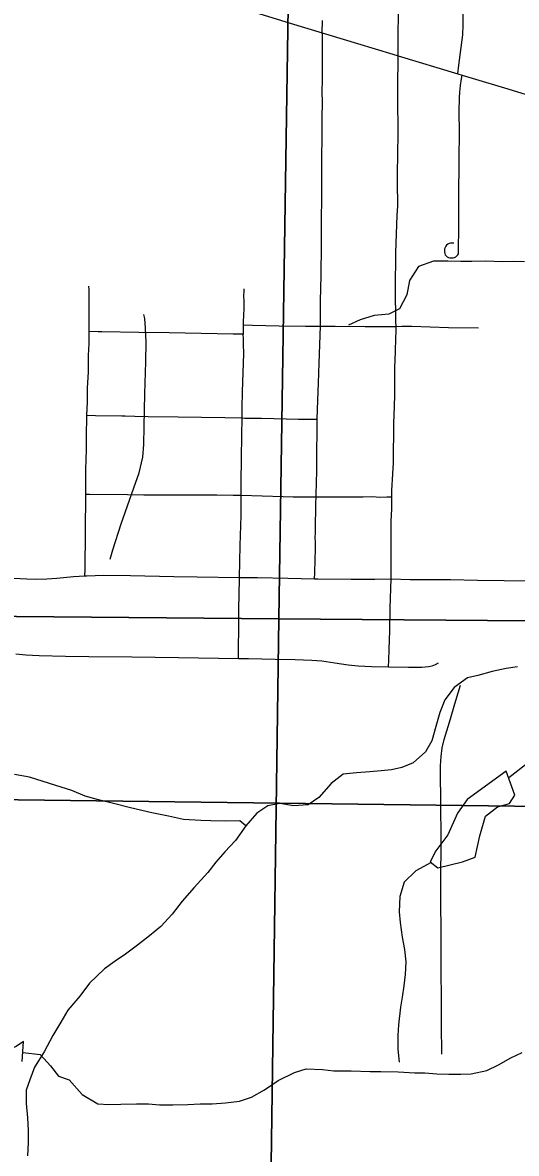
# Model space of a CAD drawing. Extents: x 0 to 34, y 0 to 22.
# Drawn here: x 14.858 to 15.315, y 16.722 to 17.77 of the extents above; entities that cross this region are included whole.
import ezdxf

# ---------------------------------------------------------------- set-up
doc = ezdxf.new("R2010")
doc.units = 0
for name, color, linetype in [('GM_X_City_Street', 7, 'Continuous'), ('GM_X_Minor_Lake', 7, 'Continuous'), ('GM_X_Minor_River', 7, 'Continuous'), ('GM_X_Section', 7, 'Continuous'), ('GM_X_State_Route', 7, 'Continuous'), ('GM_X_Township_Road', 7, 'Continuous')]:
    doc.layers.add(name, color=color, linetype=linetype)

msp = doc.modelspace()

# ---------------------------------------------------------------- linework, layer by layer
at = {"layer": 'GM_X_City_Street'}
for points in [[(15.2056, 17.7393), (15.2056, 17.741), (15.2056, 17.7574), (15.2058, 17.779), (15.2061, 17.8006), (15.2065, 17.8282), (15.207, 17.8749), (15.2071, 17.8869)], [(15.2608, 17.7225), (15.2618, 17.7306), (15.2652, 17.7586), (15.2657, 17.7679), (15.2657, 17.7773), (15.2652, 17.7833), (15.2645, 17.7928), (15.2642, 17.8116), (15.265, 17.8585), (15.2649, 17.8616), (15.2645, 17.8647), (15.2637, 17.8677), (15.2617, 17.8736), (15.2594, 17.8795), (15.2578, 17.8821), (15.2555, 17.8841), (15.2526, 17.8852), (15.2495, 17.8858), (15.237, 17.8867), (15.2151, 17.8868), (15.2106, 17.8868), (15.2071, 17.8869)], [(15.1352, 17.7604), (15.1355, 17.7718)], [(15.128, 17.2546), (15.1283, 17.26), (15.1287, 17.2723), (15.1288, 17.2816), (15.129, 17.2879), (15.1287, 17.2933), (15.1289, 17.2964), (15.129, 17.2996), (15.1293, 17.3243), (15.1294, 17.3305), (15.1298, 17.3461), (15.1301, 17.3522), (15.1302, 17.3554), (15.1302, 17.3585), (15.1301, 17.3614), (15.1301, 17.3645), (15.13, 17.3676), (15.1301, 17.3768), (15.1303, 17.3861), (15.1303, 17.3954), (15.1305, 17.4025), (15.1309, 17.4202), (15.1317, 17.4357), (15.1324, 17.4543), (15.1334, 17.4887), (15.1336, 17.4946), (15.1336, 17.5163), (15.1338, 17.5194), (15.1345, 17.5597), (15.1345, 17.569), (15.1352, 17.6827), (15.1353, 17.6952), (15.1352, 17.7068), (15.1354, 17.716), (15.1355, 17.7282), (15.1355, 17.7375), (15.1355, 17.7492), (15.1353, 17.7589), (15.1352, 17.7604)], [(15.2035, 17.4885), (15.2034, 17.4929), (15.2029, 17.5229), (15.2033, 17.557), (15.2046, 17.5911), (15.2051, 17.6002), (15.2049, 17.6221), (15.2049, 17.6282), (15.2049, 17.6313), (15.2051, 17.6468), (15.2056, 17.6685), (15.2051, 17.6994), (15.2052, 17.7079), (15.2052, 17.7183), (15.2054, 17.7303), (15.2056, 17.7393)], [(15.2569, 17.5657), (15.254, 17.5656), (15.2526, 17.5652), (15.2514, 17.5646), (15.2503, 17.5638), (15.2495, 17.5628), (15.2489, 17.5615), (15.2485, 17.5602), (15.2484, 17.5587), (15.2483, 17.5574), (15.2486, 17.556), (15.2491, 17.5548), (15.25, 17.5537), (15.2509, 17.553), (15.2522, 17.5523), (15.2534, 17.5521), (15.2549, 17.5519), (15.2563, 17.552), (15.2577, 17.5523), (15.2588, 17.5529), (15.2599, 17.5537), (15.2607, 17.5547), (15.2612, 17.5558), (15.2614, 17.5573), (15.2613, 17.5634), (15.2615, 17.5759), (15.2616, 17.6067), (15.262, 17.6441), (15.2622, 17.6681), (15.262, 17.6877), (15.2624, 17.7001), (15.2625, 17.7055), (15.2631, 17.7116), (15.2642, 17.7177), (15.2648, 17.7213)], [(14.9152, 17.2573), (14.9154, 17.2633), (14.916, 17.3329), (14.916, 17.3527), (14.9162, 17.3558), (14.9166, 17.3743), (14.9168, 17.3774), (14.9167, 17.3929), (14.917, 17.3991), (14.9171, 17.402), (14.9171, 17.4062), (14.9177, 17.4183), (14.9177, 17.4311), (14.9187, 17.4463), (14.9187, 17.4616), (14.9192, 17.4725), (14.9192, 17.484), (14.9192, 17.4927), (14.9192, 17.5099), (14.9191, 17.5226), (14.919, 17.5258)], [(15.0575, 17.1808), (15.0575, 17.1854), (15.0578, 17.2139), (15.058, 17.2263), (15.0586, 17.2542), (15.0586, 17.2559), (15.0592, 17.2853), (15.0599, 17.3133), (15.0599, 17.3322), (15.0599, 17.3349), (15.0601, 17.3473), (15.0603, 17.3629), (15.0606, 17.3908), (15.0608, 17.4001), (15.0608, 17.4036), (15.061, 17.4187), (15.0611, 17.4218), (15.0614, 17.4279), (15.0626, 17.4632), (15.0623, 17.4719), (15.0621, 17.4776), (15.062, 17.4805), (15.0621, 17.4815), (15.0621, 17.4835), (15.0621, 17.4866), (15.0622, 17.4899), (15.0622, 17.4927), (15.0627, 17.5051), (15.0628, 17.5113), (15.0626, 17.5173), (15.0627, 17.5204), (15.0627, 17.5234)], [(14.9386, 17.2729), (14.9412, 17.2813), (14.9489, 17.3054), (14.9607, 17.3389), (14.9655, 17.3526), (14.9688, 17.3673), (14.9699, 17.3791), (14.9703, 17.3958), (14.9709, 17.426), (14.9718, 17.4555), (14.972, 17.4737), (14.9714, 17.4869), (14.9707, 17.4958), (14.97, 17.4995)], [(15.0622, 17.4899), (15.0704, 17.4897), (15.0951, 17.4891), (15.1196, 17.4888), (15.1334, 17.4887), (15.1472, 17.4886), (15.175, 17.4884), (15.2027, 17.4884), (15.2035, 17.4885), (15.2089, 17.4886), (15.2181, 17.4887), (15.2521, 17.4875), (15.2798, 17.487)], [(15.1996, 17.3306), (15.1996, 17.3364), (15.2004, 17.3517), (15.2011, 17.362), (15.2011, 17.3733), (15.2014, 17.3874), (15.2015, 17.3987), (15.2021, 17.4143), (15.2025, 17.4251), (15.2025, 17.436), (15.2025, 17.4499), (15.203, 17.4652), (15.203, 17.4683), (15.2032, 17.4743), (15.2035, 17.4867), (15.2035, 17.4885)], [(14.9192, 17.484), (14.9277, 17.4838), (14.9309, 17.4837), (14.9652, 17.4832), (14.9933, 17.4827), (15.0526, 17.4817), (15.0621, 17.4815)], [(14.9171, 17.4062), (14.9252, 17.406), (14.9496, 17.4056), (14.9526, 17.4057), (14.9616, 17.4054), (14.9738, 17.4051), (15.0016, 17.4046), (15.0449, 17.4039), (15.0608, 17.4036), (15.0634, 17.4035), (15.0789, 17.4033), (15.113, 17.4026), (15.1254, 17.4025), (15.1305, 17.4025)], [(14.916, 17.3329), (14.9196, 17.333), (14.9546, 17.3326), (14.97, 17.3325), (15.0374, 17.3323), (15.0527, 17.3322), (15.0589, 17.3322), (15.0599, 17.3322), (15.0989, 17.3307), (15.1081, 17.3306), (15.1294, 17.3305), (15.1327, 17.3305), (15.1483, 17.3305), (15.1621, 17.3305), (15.173, 17.3305), (15.1821, 17.3307), (15.1882, 17.3303), (15.1951, 17.3305), (15.1996, 17.3306)], [(15.1989, 17.2544), (15.1991, 17.2842), (15.1991, 17.2906), (15.1991, 17.3083), (15.1996, 17.3192), (15.1996, 17.3306)], [(15.1966, 17.1731), (15.1968, 17.1793), (15.1971, 17.1889), (15.1976, 17.2068), (15.1981, 17.2275), (15.1989, 17.2544)], [(15.1989, 17.2544), (15.2166, 17.254), (15.2539, 17.2538), (15.2788, 17.2534), (15.3037, 17.2531), (15.3255, 17.2527)], [(14.8512, 17.185), (14.8605, 17.184), (14.8729, 17.1834), (14.8974, 17.183), (14.9188, 17.1827), (14.9588, 17.1821), (15.0019, 17.1815), (15.039, 17.1809), (15.0575, 17.1808), (15.0669, 17.1807), (15.0916, 17.1802), (15.1101, 17.1798), (15.1255, 17.1793), (15.1347, 17.1785), (15.1469, 17.1766), (15.1592, 17.1748), (15.1685, 17.174), (15.1809, 17.1734), (15.1966, 17.1731), (15.215, 17.1728), (15.2274, 17.1728), (15.2337, 17.1732), (15.2368, 17.1738), (15.2399, 17.175), (15.2427, 17.1767)], [(15.246, 16.8141), (15.2457, 16.8414), (15.2454, 16.9153), (15.2451, 16.9675), (15.2452, 17.0184), (15.2449, 17.0414), (15.2447, 17.0811), (15.2452, 17.0898), (15.2463, 17.0978), (15.248, 17.1057), (15.2529, 17.1218), (15.259, 17.1419), (15.2633, 17.156)]]:
    msp.add_lwpolyline(points, dxfattribs=at)
at = {"layer": 'GM_X_Minor_Lake'}
for points in [[(15.3056, 17.0764), (15.2694, 17.05), (15.2603, 17.0375), (15.2515, 17.0174), (15.2404, 17.0026), (15.2351, 16.9923), (15.2423, 16.9866), (15.2651, 16.9922), (15.2769, 16.9967), (15.2811, 17.0165), (15.2865, 17.0347), (15.2975, 17.0434), (15.3086, 17.0464), (15.3135, 17.054)], [(15.3135, 17.054), (15.3056, 17.0764)], [(14.8573, 16.8072), (14.8585, 16.8258), (14.8517, 16.8213), (14.8452, 16.8183), (14.8402, 16.813), (14.8414, 16.808), (14.8463, 16.8065)]]:
    msp.add_lwpolyline(points, dxfattribs=at)
at = {"layer": 'GM_X_Minor_River'}
for points in [[(15.3226, 17.5483), (15.3124, 17.5487), (15.3017, 17.5484), (15.2866, 17.5488), (15.2736, 17.5485), (15.2634, 17.5485), (15.2516, 17.549), (15.2383, 17.549), (15.2243, 17.5438), (15.2159, 17.5309), (15.2135, 17.5176), (15.2067, 17.5047), (15.1968, 17.4998), (15.1831, 17.4984), (15.1702, 17.4946), (15.1595, 17.4897)], [(15.3161, 17.1729), (15.3055, 17.1715), (15.2926, 17.1688), (15.2793, 17.1651), (15.2698, 17.1628), (15.2572, 17.1538), (15.2488, 17.1424), (15.2442, 17.1306), (15.2404, 17.1177), (15.2366, 17.1044), (15.2308, 17.0942), (15.2194, 17.084), (15.2088, 17.0798), (15.1992, 17.0776), (15.1897, 17.0765), (15.1791, 17.0758), (15.1669, 17.0747), (15.1544, 17.0736), (15.1434, 17.0649), (15.1319, 17.052), (15.122, 17.0452), (15.1084, 17.0441), (15.0958, 17.0464), (15.0848, 17.0442), (15.0745, 17.0374), (15.0642, 17.0256), (15.0547, 17.012), (15.0448, 17.0017), (15.0364, 16.9919), (15.0292, 16.9824), (15.0166, 16.9684), (15.0055, 16.9559), (14.996, 16.9438), (14.9857, 16.9324), (14.975, 16.9237), (14.964, 16.915), (14.953, 16.9067), (14.9434, 16.9002), (14.9335, 16.8931), (14.9195, 16.8798), (14.9107, 16.8677), (14.8996, 16.8548), (14.8931, 16.8438), (14.8855, 16.8313), (14.8775, 16.8161), (14.8687, 16.8021), (14.8641, 16.7903), (14.861, 16.7808), (14.861, 16.7683), (14.8621, 16.755), (14.8628, 16.7432), (14.8628, 16.7318), (14.862, 16.72)], [(15.3262, 17.0844), (15.3079, 17.07)], [(15.0644, 17.0258), (15.0589, 17.0302), (15.0456, 17.0299), (15.032, 17.0303), (15.0225, 17.0307), (15.0065, 17.0315), (14.9928, 17.0346), (14.9773, 17.0377), (14.9575, 17.0423), (14.9416, 17.0462), (14.9279, 17.0496), (14.9154, 17.0531), (14.9033, 17.0585), (14.8884, 17.0631), (14.8638, 17.0708), (14.8501, 17.0731)], [(15.236, 16.9916), (15.2218, 16.984), (15.2111, 16.9734), (15.2069, 16.9601), (15.2065, 16.9461), (15.2072, 16.9362), (15.2091, 16.9225), (15.2113, 16.9111), (15.2124, 16.8997), (15.212, 16.8879), (15.2108, 16.8773), (15.2093, 16.867), (15.2077, 16.8575), (15.2058, 16.8412), (15.205, 16.8313), (15.205, 16.8188), (15.2064, 16.8066)], [(14.874, 16.8136), (14.8578, 16.8153)], [(14.874, 16.8136), (14.8835, 16.8033), (14.8907, 16.7938), (14.9006, 16.7903), (14.9127, 16.7766), (14.9271, 16.7682), (14.9374, 16.7674), (14.9484, 16.7678), (14.9632, 16.7681), (14.9742, 16.768), (14.9845, 16.7672), (14.9966, 16.7672), (15.0107, 16.7675), (15.0221, 16.7679), (15.0331, 16.7682), (15.0456, 16.7689), (15.0585, 16.7704), (15.0696, 16.7742), (15.0817, 16.781), (15.0943, 16.7897), (15.1095, 16.7972), (15.1202, 16.8006), (15.1354, 16.7998), (15.146, 16.7986), (15.1619, 16.7985), (15.1794, 16.7981), (15.1893, 16.7981), (15.2053, 16.7976), (15.2208, 16.7968), (15.2303, 16.7968), (15.2413, 16.796), (15.2524, 16.7956), (15.2634, 16.7955), (15.2732, 16.7959), (15.2877, 16.7989), (15.2983, 16.8042), (15.3098, 16.8106), (15.3204, 16.8155)]]:
    msp.add_lwpolyline(points, dxfattribs=at)
at = {"layer": 'GM_X_Section'}
for points in [[(15.1102, 18.2294), (15.0949, 17.2175), (14.0875, 17.2264), (14.0937, 18.2398)], [(16.1168, 18.216), (16.1, 17.2094), (15.0949, 17.2175), (15.1102, 18.2294)], [(15.8545, 18.0487), (15.8392, 17.0281), (15.652, 17.0394), (14.8292, 17.0502), (14.846, 18.0569)], [(14.0875, 17.2264), (15.0949, 17.2175), (15.0807, 16.2067), (14.0733, 16.244)], [(15.0949, 17.2175), (16.1, 17.2094), (16.0877, 16.1952), (15.0807, 16.2067)], [(14.8292, 17.0502), (15.652, 17.0394), (15.8392, 17.0281), (15.825, 16.0298), (14.8169, 16.036)]]:
    msp.add_lwpolyline(points, close=True, dxfattribs=at)
at = {"layer": 'GM_X_State_Route'}
for points in [[(14.9488, 17.8165), (14.9954, 17.8026), (15.0167, 17.7962), (15.049, 17.7865), (15.0723, 17.7795), (15.1055, 17.7695), (15.1352, 17.7604), (15.138, 17.7595), (15.1677, 17.7506), (15.2005, 17.7408), (15.2056, 17.7393)], [(15.2056, 17.7393), (15.2608, 17.7225), (15.2648, 17.7213), (15.2771, 17.7176), (15.3038, 17.7095), (15.3503, 17.6953), (15.378, 17.6868), (15.3936, 17.6821), (15.4791, 17.6561), (15.5355, 17.639), (15.5581, 17.6322), (15.5626, 17.6309)]]:
    msp.add_lwpolyline(points, dxfattribs=at)
at = {"layer": 'GM_X_Township_Road'}
for points in [[(14.9152, 17.2573), (14.9171, 17.2574), (14.9326, 17.2578), (14.9574, 17.2576), (14.9977, 17.2566), (15.0194, 17.2564), (15.0586, 17.2559)], [(14.8457, 17.2552), (14.8553, 17.2548), (14.8615, 17.2544), (14.8708, 17.2543), (14.8801, 17.2545), (14.8894, 17.2551), (14.9048, 17.2566), (14.9152, 17.2573)], [(15.0586, 17.2559), (15.0752, 17.2557), (15.1031, 17.2551), (15.128, 17.2546)], [(15.128, 17.2546), (15.131, 17.2546), (15.162, 17.2543), (15.1837, 17.2542), (15.1989, 17.2544)]]:
    msp.add_lwpolyline(points, dxfattribs=at)

doc.saveas('drawing.dxf')
